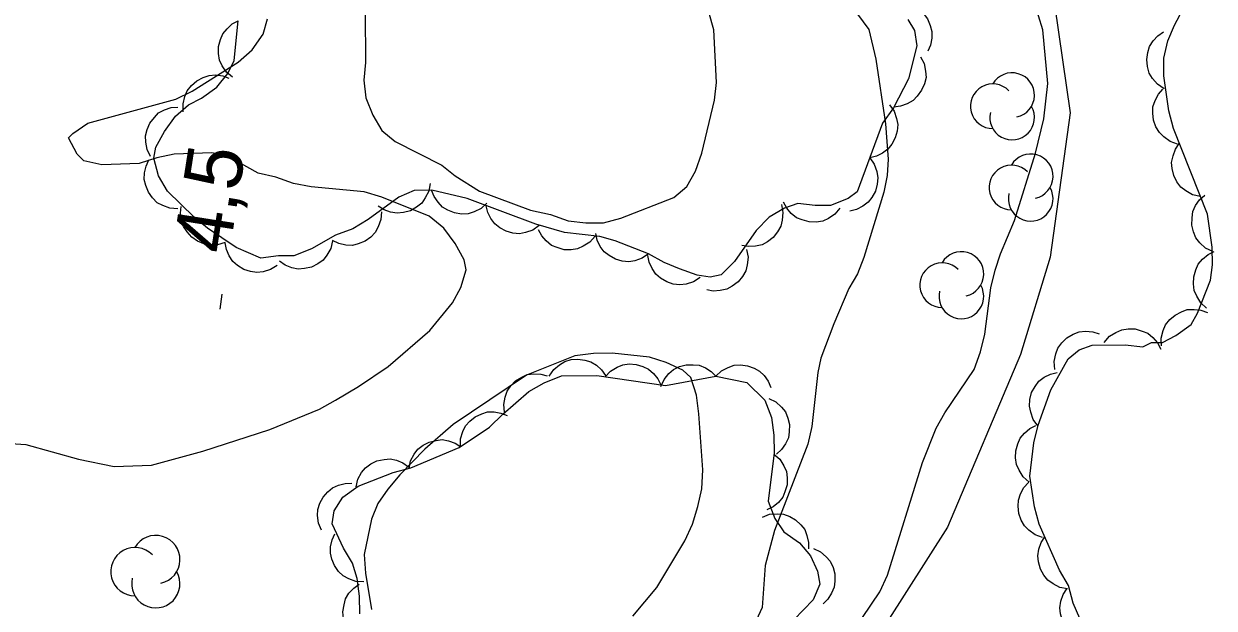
# Model space of a CAD drawing. Extents: x 282461 to 284471, y 5554090 to 5557646.
# Drawn here: x 283284 to 283346.7, y 5556734.4 to 5556765.2 of the extents above; entities that cross this region are included whole.
import ezdxf

# ---------------------------------------------------------------- set-up
doc = ezdxf.new("R2010")
doc.units = 0
for name, color, linetype in [('Niveau 2', 7, 'Continuous'), ('Niveau 22', 7, 'Continuous'), ('Niveau 3', 7, 'Continuous'), ('Niveau 44', 7, 'Continuous')]:
    doc.layers.add(name, color=color, linetype=linetype)

msp = doc.modelspace()

# ---------------------------------------------------------------- linework, layer by layer
at = {"layer": 'Niveau 2'}
for points in [[(283328.19, 5556733.92), (283329.11, 5556735.26), (283329.5, 5556736.14), (283331.35, 5556742.09), (283332.08, 5556743.9), (283332.54, 5556744.71), (283334.08, 5556747), (283334.42, 5556747.93), (283334.64, 5556748.86), (283334.96, 5556751.31), (283335.18, 5556752.24), (283335.46, 5556753.11), (283336.2, 5556754.87), (283337.32, 5556758.42), (283337.76, 5556760.23), (283337.97, 5556762.09), (283337.71, 5556764.93), (283336.56, 5556768.64)], [(283282.48, 5556743.15), (283284.05, 5556743.05), (283286.84, 5556742.27), (283288.71, 5556741.88), (283290.68, 5556741.96), (283293.4, 5556742.69), (283296.93, 5556743.84), (283299.54, 5556744.91), (283300.4, 5556745.39), (283301.61, 5556746.1), (283303.17, 5556747.16), (283305.36, 5556749.05), (283306.56, 5556750.51), (283307.01, 5556751.33), (283307.29, 5556752.26), (283307.17, 5556752.79), (283306.7, 5556753.65), (283306.11, 5556754.46), (283305.34, 5556755.09), (283302.83, 5556756.1), (283301.9, 5556756.38), (283299.11, 5556756.64), (283298.18, 5556756.81), (283297.24, 5556757.14), (283296.31, 5556757.36), (283294.67, 5556758.27), (283293.86, 5556758.44), (283291.88, 5556758.36), (283290.96, 5556758.17), (283290.03, 5556757.87), (283288.06, 5556757.79), (283287.12, 5556758.01), (283286.77, 5556758.36), (283286.3, 5556759.22), (283286.53, 5556759.46), (283287.33, 5556759.99), (283291.97, 5556761.26), (283292.83, 5556761.68), (283295.25, 5556763.22), (283296, 5556763.87), (283296.57, 5556764.69), (283296.8, 5556765.5)], [(283301.95, 5556765.88), (283301.98, 5556763.2), (283301.88, 5556762.27), (283302, 5556761.34), (283302.36, 5556760.42), (283302.84, 5556759.61), (283303.54, 5556759.03), (283306, 5556757.78), (283306.7, 5556757.21), (283307.99, 5556756.41), (283310.68, 5556755.4)], [(283310.68, 5556755.4), (283311.73, 5556755.18), (283312.66, 5556754.84), (283313.59, 5556754.73), (283314.53, 5556754.74), (283315.45, 5556754.99), (283318.23, 5556756.07), (283318.92, 5556756.66), (283319.38, 5556757.47), (283319.72, 5556758.41), (283320.38, 5556761.21), (283320.49, 5556762.14), (283320.34, 5556764.93), (283320.09, 5556765.85)], [(283327.93, 5556765.75), (283328.53, 5556764.94), (283328.89, 5556763.38), (283329.4, 5556759.96), (283329.54, 5556758.1), (283329.49, 5556757.23), (283329.32, 5556756.35), (283328.26, 5556752.91), (283327.92, 5556752.04), (283327.47, 5556751.28), (283326.67, 5556749.41), (283326, 5556747.6), (283325.83, 5556746.84), (283325.52, 5556743.99), (283325.3, 5556743.06), (283323.55, 5556738.51), (283323.05, 5556736.65), (283322.9, 5556734.44), (283322.39, 5556733.33)], [(283316.08, 5556733.98), (283317.34, 5556735.5), (283318.82, 5556737.96), (283319.22, 5556738.84), (283319.5, 5556739.77), (283319.72, 5556740.71), (283319.77, 5556741.7), (283319.56, 5556744.66), (283319.43, 5556745.64), (283319.13, 5556746.57), (283318.72, 5556746.97), (283317.84, 5556747.37), (283316.96, 5556747.65), (283314.98, 5556747.86), (283314, 5556747.85), (283313.01, 5556747.72), (283310.46, 5556746.7), (283306.6, 5556744.1), (283305.1, 5556742.8), (283303.78, 5556741.45), (283303.15, 5556740.69), (283302.63, 5556739.93), (283302.29, 5556739.11), (283301.91, 5556737.24), (283301.98, 5556736.26), (283302.29, 5556734.34)]]:
    msp.add_lwpolyline(points, dxfattribs=at)
at = {"layer": 'Niveau 22'}
msp.add_lwpolyline([(283338.12, 5556767.62), (283339.14, 5556760.54), (283338.09, 5556752.93), (283336.52, 5556747.79), (283332.68, 5556738.68), (283328.34, 5556731.89), (283322.14, 5556723.51), (283320.51, 5556721.11), (283319.27, 5556718.42), (283318.36, 5556716.21), (283317.7, 5556713.41), (283316.85, 5556708.23), (283316.81, 5556701.84), (283318.4, 5556695.23), (283320.45, 5556689.22), (283322.89, 5556681.05), (283326.11, 5556672.32), (283327.8, 5556666.99), (283331.56, 5556658.07), (283334.21, 5556649.73), (283335.95, 5556642.7)], dxfattribs=at)
at = {"layer": 'Niveau 3'}
msp.add_line((283294.3, 5556750.19), (283294.42, 5556750.98), dxfattribs=at)
at = {"layer": 'Niveau 44'}
for points in [[(283330.03, 5556766.33), (283330.45, 5556766.31), (283330.83, 5556766.18), (283331.13, 5556766.04), (283331.39, 5556765.8), (283331.61, 5556765.5), (283331.76, 5556765.15), (283331.85, 5556764.84), (283331.84, 5556764.49), (283331.78, 5556764.12), (283331.63, 5556763.79)], [(283339.66, 5556733.86), (283339.3, 5556734.67), (283339.06, 5556735.6), (283338.58, 5556736.41), (283337.51, 5556738.83), (283337.27, 5556739.76), (283337.02, 5556741.38), (283337.23, 5556743.13), (283337.45, 5556744.06), (283338.12, 5556745.93), (283339.03, 5556747.56), (283339.61, 5556748.03), (283340.3, 5556748.28), (283342.05, 5556748.3), (283342.98, 5556748.19), (283343.44, 5556748.43), (283344.02, 5556748.43), (283344.71, 5556748.79), (283345.52, 5556749.38), (283345.86, 5556749.97), (283346.54, 5556751.72), (283346.65, 5556752.53), (283346.63, 5556753.46), (283346.38, 5556755.2), (283344.59, 5556759.71), (283344.34, 5556760.64), (283344.09, 5556762.49), (283344.08, 5556763.42), (283344.3, 5556764.35), (283344.64, 5556765.17), (283345.09, 5556765.99)], [(283330.58, 5556765.46), (283330.94, 5556764.89), (283331.06, 5556764.07), (283330.62, 5556762.33), (283329.82, 5556760.81), (283329.25, 5556759.99), (283327.9, 5556756.37), (283327.44, 5556756.02), (283326.51, 5556755.66), (283325.7, 5556755.65), (283324.77, 5556755.75), (283324.07, 5556755.51), (283323.27, 5556755.04), (283322.58, 5556754.33), (283321.43, 5556752.69), (283320.74, 5556751.99), (283320.16, 5556751.87), (283319.47, 5556751.97), (283318.53, 5556752.31), (283317.72, 5556752.65), (283316.9, 5556753.11), (283315.15, 5556753.78), (283314.33, 5556754.01), (283312.47, 5556754.22), (283310.95, 5556754.66), (283307.33, 5556756.02), (283305.47, 5556756.46), (283304.54, 5556756.45), (283303.73, 5556756.09), (283302.12, 5556754.91), (283301.31, 5556754.43), (283300.39, 5556754.08), (283299.12, 5556753.36), (283298.19, 5556753), (283297.38, 5556753), (283296.45, 5556752.87), (283295.16, 5556753.43), (283293.64, 5556754.46), (283292.94, 5556755.03), (283291.53, 5556756.41), (283291.05, 5556757.22), (283290.81, 5556758.15), (283290.92, 5556758.73), (283291.37, 5556759.55), (283291.95, 5556760.37), (283292.64, 5556760.96), (283293.33, 5556761.31), (283294.13, 5556761.9), (283294.71, 5556762.61), (283295.05, 5556763.31), (283295.26, 5556765.4)], [(283294.96, 5556762.42), (283294.64, 5556762.69), (283294.42, 5556763.03), (283294.27, 5556763.32), (283294.22, 5556763.67), (283294.22, 5556764.04), (283294.33, 5556764.41), (283294.44, 5556764.71), (283294.67, 5556764.98), (283294.94, 5556765.23), (283295.26, 5556765.4)], [(283344.1, 5556761.81), (283343.75, 5556762.05), (283343.49, 5556762.36), (283343.31, 5556762.64), (283343.22, 5556762.98), (283343.18, 5556763.35), (283343.24, 5556763.72), (283343.33, 5556764.04), (283343.52, 5556764.34), (283343.77, 5556764.61), (283344.06, 5556764.82)], [(283331.24, 5556763.5), (283331.44, 5556763.14), (283331.51, 5556762.74), (283331.54, 5556762.41), (283331.46, 5556762.07), (283331.31, 5556761.73), (283331.08, 5556761.42), (283330.86, 5556761.19), (283330.55, 5556761.02), (283330.2, 5556760.89), (283329.84, 5556760.85)], [(283292.36, 5556760.6), (283292.35, 5556761.01), (283292.45, 5556761.41), (283292.57, 5556761.71), (283292.79, 5556761.99), (283293.07, 5556762.23), (283293.41, 5556762.4), (283293.72, 5556762.52), (283294.07, 5556762.54), (283294.44, 5556762.49), (283294.77, 5556762.38)], [(283344.81, 5556758.89), (283344.41, 5556759.03), (283344.09, 5556759.27), (283343.85, 5556759.5), (283343.67, 5556759.8), (283343.54, 5556760.15), (283343.51, 5556760.53), (283343.51, 5556760.86), (283343.62, 5556761.19), (283343.8, 5556761.52), (283344.03, 5556761.79)], [(283329.62, 5556760.97), (283329.86, 5556760.63), (283329.99, 5556760.25), (283330.05, 5556759.92), (283330.02, 5556759.57), (283329.92, 5556759.22), (283329.73, 5556758.89), (283329.53, 5556758.63), (283329.25, 5556758.42), (283328.92, 5556758.25), (283328.57, 5556758.17)], [(283290.64, 5556758.23), (283290.45, 5556758.6), (283290.38, 5556759), (283290.37, 5556759.33), (283290.45, 5556759.67), (283290.6, 5556760), (283290.84, 5556760.3), (283291.06, 5556760.54), (283291.38, 5556760.7), (283291.73, 5556760.82), (283292.08, 5556760.85)], [(283346.01, 5556756.13), (283345.6, 5556756.22), (283345.25, 5556756.42), (283344.98, 5556756.62), (283344.77, 5556756.91), (283344.61, 5556757.24), (283344.53, 5556757.61), (283344.49, 5556757.93), (283344.57, 5556758.28), (283344.7, 5556758.63), (283344.9, 5556758.92)], [(283292.08, 5556755.48), (283291.66, 5556755.51), (283291.28, 5556755.65), (283290.99, 5556755.8), (283290.74, 5556756.05), (283290.53, 5556756.35), (283290.39, 5556756.71), (283290.3, 5556757.02), (283290.32, 5556757.37), (283290.4, 5556757.73), (283290.55, 5556758.06)], [(283328.57, 5556758.17), (283328.81, 5556757.83), (283328.94, 5556757.44), (283329, 5556757.12), (283328.97, 5556756.77), (283328.87, 5556756.41), (283328.68, 5556756.08), (283328.49, 5556755.82), (283328.2, 5556755.61), (283327.87, 5556755.44), (283327.52, 5556755.36)], [(283305.38, 5556756.82), (283305.31, 5556756.41), (283305.12, 5556756.05), (283304.94, 5556755.78), (283304.66, 5556755.56), (283304.34, 5556755.38), (283303.97, 5556755.29), (283303.65, 5556755.24), (283303.3, 5556755.3), (283302.95, 5556755.42), (283302.64, 5556755.61)], [(283308.38, 5556755.77), (283308.07, 5556755.49), (283307.7, 5556755.31), (283307.39, 5556755.21), (283307.04, 5556755.2), (283306.67, 5556755.26), (283306.32, 5556755.41), (283306.04, 5556755.56), (283305.8, 5556755.82), (283305.59, 5556756.13), (283305.46, 5556756.46)], [(283346.66, 5556753.22), (283346.29, 5556753.41), (283345.99, 5556753.68), (283345.78, 5556753.94), (283345.64, 5556754.26), (283345.56, 5556754.62), (283345.57, 5556755.01), (283345.61, 5556755.33), (283345.76, 5556755.65), (283345.97, 5556755.95), (283346.24, 5556756.2)], [(283294.57, 5556753.7), (283294.17, 5556753.58), (283293.76, 5556753.58), (283293.44, 5556753.63), (283293.12, 5556753.77), (283292.81, 5556753.98), (283292.56, 5556754.27), (283292.37, 5556754.54), (283292.27, 5556754.87), (283292.21, 5556755.24), (283292.25, 5556755.6)], [(283302.82, 5556755.32), (283302.79, 5556754.91), (283302.65, 5556754.52), (283302.49, 5556754.23), (283302.25, 5556753.98), (283301.95, 5556753.77), (283301.59, 5556753.63), (283301.28, 5556753.55), (283300.93, 5556753.56), (283300.56, 5556753.64), (283300.24, 5556753.8)], [(283311.14, 5556754.59), (283310.8, 5556754.35), (283310.41, 5556754.22), (283310.09, 5556754.16), (283309.74, 5556754.19), (283309.39, 5556754.29), (283309.06, 5556754.48), (283308.79, 5556754.68), (283308.59, 5556754.96), (283308.42, 5556755.29), (283308.34, 5556755.64)], [(283323.91, 5556755.7), (283323.99, 5556755.29), (283323.96, 5556754.88), (283323.88, 5556754.56), (283323.71, 5556754.26), (283323.48, 5556753.97), (283323.17, 5556753.74), (283322.89, 5556753.58), (283322.54, 5556753.51), (283322.17, 5556753.49), (283321.82, 5556753.55)], [(283327, 5556755.51), (283326.73, 5556755.19), (283326.39, 5556754.97), (283326.09, 5556754.83), (283325.74, 5556754.78), (283325.38, 5556754.79), (283325.01, 5556754.89), (283324.7, 5556755.01), (283324.43, 5556755.23), (283324.19, 5556755.51), (283324.02, 5556755.83)], [(283314.08, 5556754.04), (283313.8, 5556753.72), (283313.46, 5556753.5), (283313.16, 5556753.36), (283312.82, 5556753.31), (283312.45, 5556753.32), (283312.08, 5556753.43), (283311.78, 5556753.55), (283311.51, 5556753.78), (283311.27, 5556754.06), (283311.1, 5556754.37)], [(283316.91, 5556753.11), (283316.57, 5556752.87), (283316.18, 5556752.74), (283315.86, 5556752.68), (283315.51, 5556752.72), (283315.16, 5556752.82), (283314.83, 5556753.01), (283314.57, 5556753.21), (283314.36, 5556753.49), (283314.2, 5556753.83), (283314.12, 5556754.18)], [(283297.32, 5556752.49), (283296.97, 5556752.27), (283296.58, 5556752.16), (283296.25, 5556752.11), (283295.9, 5556752.17), (283295.55, 5556752.28), (283295.23, 5556752.49), (283294.98, 5556752.7), (283294.79, 5556752.99), (283294.64, 5556753.33), (283294.57, 5556753.68)], [(283300.24, 5556753.79), (283300.14, 5556753.39), (283299.94, 5556753.03), (283299.74, 5556752.77), (283299.46, 5556752.57), (283299.13, 5556752.4), (283298.75, 5556752.33), (283298.43, 5556752.3), (283298.08, 5556752.37), (283297.74, 5556752.51), (283297.44, 5556752.71)], [(283319.63, 5556751.85), (283319.28, 5556751.62), (283318.89, 5556751.51), (283318.56, 5556751.46), (283318.21, 5556751.51), (283317.86, 5556751.62), (283317.54, 5556751.82), (283317.28, 5556752.03), (283317.09, 5556752.32), (283316.94, 5556752.66), (283316.87, 5556753.01)], [(283322.07, 5556753.34), (283322.15, 5556752.93), (283322.11, 5556752.53), (283322.04, 5556752.21), (283321.86, 5556751.9), (283321.63, 5556751.62), (283321.32, 5556751.39), (283321.04, 5556751.23), (283320.69, 5556751.16), (283320.32, 5556751.14), (283319.97, 5556751.21)], [(283346.34, 5556750.24), (283346.03, 5556750.52), (283345.82, 5556750.87), (283345.68, 5556751.17), (283345.64, 5556751.52), (283345.66, 5556751.89), (283345.77, 5556752.26), (283345.9, 5556752.56), (283346.13, 5556752.82), (283346.42, 5556753.06), (283346.74, 5556753.22)], [(283343.96, 5556748.24), (283343.94, 5556748.66), (283344.05, 5556749.05), (283344.17, 5556749.36), (283344.4, 5556749.63), (283344.68, 5556749.87), (283345.02, 5556750.04), (283345.32, 5556750.16), (283345.68, 5556750.17), (283346.04, 5556750.13), (283346.38, 5556750.01)], [(283338.34, 5556747), (283338.3, 5556747.42), (283338.39, 5556747.82), (283338.5, 5556748.13), (283338.71, 5556748.41), (283338.97, 5556748.67), (283339.31, 5556748.86), (283339.61, 5556748.98), (283339.96, 5556749.02), (283340.33, 5556748.99), (283340.67, 5556748.89)], [(283340.94, 5556748.43), (283341.21, 5556748.75), (283341.56, 5556748.96), (283341.86, 5556749.1), (283342.21, 5556749.15), (283342.57, 5556749.14), (283342.94, 5556749.03), (283343.24, 5556748.91), (283343.51, 5556748.68), (283343.75, 5556748.4), (283343.92, 5556748.08)], [(283311.67, 5556746.65), (283311.9, 5556747), (283312.21, 5556747.25), (283312.48, 5556747.42), (283312.82, 5556747.52), (283313.18, 5556747.55), (283313.55, 5556747.49), (283313.86, 5556747.41), (283314.16, 5556747.22), (283314.43, 5556746.98), (283314.63, 5556746.68)], [(283314.62, 5556746.61), (283314.9, 5556746.92), (283315.25, 5556747.12), (283315.55, 5556747.25), (283315.89, 5556747.29), (283316.25, 5556747.27), (283316.61, 5556747.15), (283316.91, 5556747.02), (283317.17, 5556746.79), (283317.4, 5556746.5), (283317.55, 5556746.19)], [(283317.55, 5556746.11), (283317.72, 5556746.48), (283317.98, 5556746.79), (283318.22, 5556747), (283318.53, 5556747.15), (283318.89, 5556747.25), (283319.26, 5556747.25), (283319.58, 5556747.22), (283319.9, 5556747.09), (283320.21, 5556746.89), (283320.46, 5556746.64)], [(283320.46, 5556746.64), (283320.75, 5556746.93), (283321.11, 5556747.11), (283321.42, 5556747.23), (283321.76, 5556747.25), (283322.12, 5556747.2), (283322.48, 5556747.07), (283322.76, 5556746.92), (283323.01, 5556746.68), (283323.22, 5556746.38), (283323.36, 5556746.05)], [(283301.67, 5556734.11), (283301.65, 5556735.04), (283301.53, 5556735.97), (283301.29, 5556736.78), (283300.81, 5556737.58), (283300.22, 5556738.85), (283300.32, 5556739.55), (283300.78, 5556740.26), (283301.59, 5556740.85), (283303.44, 5556741.56), (283304.36, 5556741.81), (283306.91, 5556742.88), (283308.52, 5556743.95), (283309.21, 5556744.65), (283310.59, 5556745.83), (283311.4, 5556746.3), (283312.32, 5556746.66), (283314.18, 5556746.68), (283317.79, 5556746.15), (283320.46, 5556746.64)], [(283309.31, 5556744.74), (283309.27, 5556745.15), (283309.34, 5556745.54), (283309.44, 5556745.85), (283309.64, 5556746.14), (283309.89, 5556746.4), (283310.22, 5556746.59), (283310.51, 5556746.73), (283310.85, 5556746.77), (283311.22, 5556746.75), (283311.56, 5556746.66)], [(283320.46, 5556746.64), (283322.09, 5556746.31), (283323.03, 5556745.39), (283323.39, 5556744.47), (283323.52, 5556743.54), (283323.53, 5556742.61), (283323.21, 5556740.05), (283323.57, 5556739.13), (283324.04, 5556738.43), (283324.86, 5556737.86), (283325.45, 5556737.17), (283325.81, 5556736.36), (283325.93, 5556735.67), (283325.59, 5556734.85), (283324.56, 5556733.79)], [(283337.44, 5556744.03), (283337.19, 5556744.36), (283337.06, 5556744.75), (283336.99, 5556745.07), (283337.02, 5556745.42), (283337.11, 5556745.78), (283337.3, 5556746.11), (283337.49, 5556746.38), (283337.77, 5556746.59), (283338.1, 5556746.76), (283338.45, 5556746.85)], [(283323.25, 5556745.47), (283323.62, 5556745.29), (283323.91, 5556745.01), (283324.12, 5556744.76), (283324.25, 5556744.44), (283324.34, 5556744.09), (283324.32, 5556743.71), (283324.28, 5556743.39), (283324.13, 5556743.08), (283323.92, 5556742.78), (283323.66, 5556742.54)], [(283306.99, 5556742.93), (283306.99, 5556743.34), (283307.11, 5556743.73), (283307.25, 5556744.02), (283307.48, 5556744.28), (283307.76, 5556744.51), (283308.11, 5556744.66), (283308.41, 5556744.76), (283308.76, 5556744.76), (283309.12, 5556744.7), (283309.45, 5556744.57)], [(283336.98, 5556741.06), (283336.67, 5556741.34), (283336.45, 5556741.68), (283336.31, 5556741.98), (283336.26, 5556742.33), (283336.28, 5556742.7), (283336.38, 5556743.07), (283336.51, 5556743.37), (283336.74, 5556743.64), (283337.02, 5556743.88), (283337.34, 5556744.04)], [(283304.27, 5556741.77), (283304.35, 5556742.18), (283304.54, 5556742.53), (283304.73, 5556742.79), (283305.01, 5556743), (283305.33, 5556743.17), (283305.7, 5556743.26), (283306.02, 5556743.3), (283306.36, 5556743.24), (283306.7, 5556743.11), (283307, 5556742.92)], [(283301.48, 5556740.81), (283301.57, 5556741.21), (283301.77, 5556741.56), (283301.97, 5556741.81), (283302.25, 5556742.02), (283302.58, 5556742.18), (283302.95, 5556742.25), (283303.27, 5556742.28), (283303.61, 5556742.21), (283303.95, 5556742.07), (283304.24, 5556741.87)], [(283323.52, 5556742.53), (283323.83, 5556742.26), (283324.04, 5556741.92), (283324.18, 5556741.62), (283324.22, 5556741.28), (283324.21, 5556740.92), (283324.1, 5556740.55), (283323.98, 5556740.26), (283323.75, 5556739.99), (283323.47, 5556739.76), (283323.15, 5556739.6)], [(283299.65, 5556738.52), (283299.49, 5556738.9), (283299.45, 5556739.3), (283299.46, 5556739.62), (283299.57, 5556739.95), (283299.74, 5556740.27), (283299.99, 5556740.55), (283300.23, 5556740.76), (283300.55, 5556740.9), (283300.91, 5556740.99), (283301.26, 5556741)], [(283337.69, 5556738.13), (283337.3, 5556738.27), (283336.97, 5556738.52), (283336.73, 5556738.75), (283336.56, 5556739.05), (283336.44, 5556739.4), (283336.4, 5556739.78), (283336.41, 5556740.11), (283336.53, 5556740.44), (283336.7, 5556740.77), (283336.94, 5556741.04)], [(283322.91, 5556739.21), (283323.29, 5556739.36), (283323.69, 5556739.39), (283324.02, 5556739.37), (283324.35, 5556739.25), (283324.66, 5556739.07), (283324.93, 5556738.81), (283325.14, 5556738.56), (283325.26, 5556738.24), (283325.34, 5556737.88), (283325.34, 5556737.53)], [(283301.88, 5556735.8), (283301.47, 5556735.82), (283301.09, 5556735.96), (283300.8, 5556736.11), (283300.55, 5556736.35), (283300.34, 5556736.65), (283300.2, 5556737), (283300.12, 5556737.31), (283300.13, 5556737.65), (283300.21, 5556738.01), (283300.36, 5556738.33)], [(283339.01, 5556735.43), (283338.6, 5556735.5), (283338.24, 5556735.69), (283337.97, 5556735.88), (283337.75, 5556736.15), (283337.57, 5556736.47), (283337.48, 5556736.85), (283337.43, 5556737.17), (283337.49, 5556737.52), (283337.61, 5556737.87), (283337.8, 5556738.17)], [(283325.6, 5556737.55), (283325.98, 5556737.38), (283326.28, 5556737.12), (283326.49, 5556736.88), (283326.64, 5556736.56), (283326.73, 5556736.21), (283326.73, 5556735.83), (283326.7, 5556735.51), (283326.56, 5556735.19), (283326.36, 5556734.89), (283326.11, 5556734.64)], [(283301.7, 5556732.72), (283301.35, 5556732.94), (283301.09, 5556733.25), (283300.92, 5556733.52), (283300.82, 5556733.86), (283300.78, 5556734.22), (283300.84, 5556734.59), (283300.92, 5556734.9), (283301.1, 5556735.2), (283301.35, 5556735.47), (283301.64, 5556735.68)], [(283340.18, 5556732.68), (283339.77, 5556732.76), (283339.41, 5556732.94), (283339.14, 5556733.13), (283338.92, 5556733.4), (283338.74, 5556733.73), (283338.64, 5556734.1), (283338.6, 5556734.42), (283338.65, 5556734.77), (283338.77, 5556735.12), (283338.96, 5556735.43)]]:
    msp.add_lwpolyline(points, dxfattribs=at)
for centre, radius, start, end in [((283336.081, 5556761.476), 1.179, 282.26917, 149.72625), ((283335.067, 5556760.887), 1.179, 44.11537, 269.80396), ((283336.081, 5556760.297), 1.179, 166.93686, 29.62122), ((283337.061, 5556757.191), 1.179, 282.26917, 149.72625), ((283336.047, 5556756.601), 1.179, 44.11537, 269.80396), ((283337.061, 5556756.012), 1.179, 166.93686, 29.62122), ((283333.404, 5556752.038), 1.179, 282.26917, 149.72625), ((283332.39, 5556751.449), 1.179, 44.11537, 269.80396), ((283333.404, 5556750.859), 1.179, 166.93686, 29.62122), ((283290.913, 5556736.97), 1.275, 282.26917, 149.72625), ((283289.817, 5556736.332), 1.275, 44.11537, 269.80396), ((283290.913, 5556735.695), 1.275, 166.93686, 29.62122)]:
    msp.add_arc(centre, radius, start, end, dxfattribs=at)

# ---------------------------------------------------------------- texts
at = {"layer": 'Niveau 3'}
msp.add_text('4,5  ', height=3, rotation=81.09575, dxfattribs=at).set_placement((283294.78, 5556753.03))

doc.saveas('drawing.dxf')
